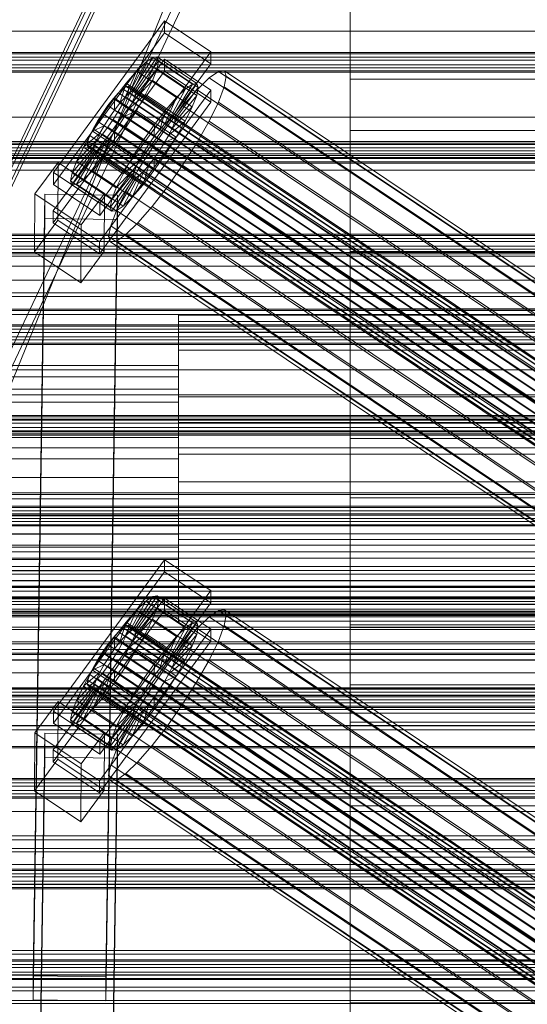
# Model space of a CAD drawing. Header units: millimetres. Extents: x -4738 to 65662, y -68080 to 6847.
# Tile 375 of 656: x -382 to -256, y -32883 to -32639. Entities that reach past the tile are written whole.
import ezdxf

# ---------------------------------------------------------------- set-up
doc = ezdxf.new("R2010")
doc.units = ezdxf.units.MM
for name, color, linetype, lineweight in [('frontal_C01', 7, 'Continuous', 0), ('frontal_C02', 7, 'Continuous', 0), ('frontal_C03', 7, 'Continuous', 0), ('frontal_C03-dry', 7, 'Continuous', 0), ('frontal_dosificador', 7, 'Continuous', 0), ('frontal_tolva', 7, 'Continuous', 0)]:
    doc.layers.add(name, color=color, linetype=linetype, lineweight=lineweight)

msp = doc.modelspace()

# ---------------------------------------------------------------- linework, layer by layer
at = {"layer": 'frontal_C01'}
for p, q in [((-300, -32939.804), (-300, -32788.819)), ((-300, -32788.819), (300, -32788.819)), ((-300, -32812.893), (-300, -32788.819)), ((300, -32812.893), (-300, -32812.893)), ((-300, -32812.893), (-300, -32963.878))]:
    msp.add_line(p, q, dxfattribs=at)
at = {"layer": 'frontal_C02'}
for p, q in [((-280.886, -32457.913), (-420.886, -32753.824)), ((-420.886, -32758.593), (-280.886, -32462.682)), ((-439.114, -32790.674), (-299.114, -32494.763)), ((-439.114, -32795.443), (-299.114, -32499.532)), ((-280.886, -32502.621), (-420.886, -32798.531)), ((-420.886, -32803.3), (-280.886, -32507.39)), ((-300, -32653.709), (-300, -32617.629)), ((-300, -32628.025), (-300, -32666.441)), ((-373.501, -32676.791), (-345.969, -32639.269)), ((-345.981, -32642.249), (-345.969, -32639.269)), ((-345.969, -32639.269), (-334.501, -32646.938)), ((-345.981, -32642.249), (-373.513, -32679.772)), ((-334.513, -32649.918), (-345.981, -32642.249)), ((-334.501, -32646.938), (-362.033, -32684.46)), ((-353.378, -32656.565), (-347.835, -32648.243)), ((-347.835, -32648.243), (-348.918, -32648.361)), ((-347.835, -32648.243), (-338.005, -32654.816)), ((-347.47, -32649.202), (-347.835, -32648.243)), ((-334.501, -32646.938), (-334.513, -32649.918)), ((-373.539, -32686.329), (-346.008, -32648.806)), ((-362.045, -32687.441), (-334.513, -32649.918)), ((-354.71, -32657.183), (-350.645, -32649.548)), ((-353.892, -32656.621), (-348.918, -32648.361)), ((-353.205, -32657.02), (-347.47, -32649.202)), ((-350.645, -32649.548), (-352.899, -32651.724)), ((-348.918, -32648.361), (-350.645, -32649.548)), ((-350.645, -32649.548), (-340.816, -32656.122)), ((-348.918, -32648.361), (-339.088, -32654.934)), ((-347.847, -32651.174), (-347.47, -32649.202)), ((-347.47, -32649.202), (-337.64, -32655.776)), ((-346.02, -32651.787), (-346.008, -32648.806)), ((-346.008, -32648.806), (-334.539, -32656.475)), ((-346.02, -32651.787), (-373.551, -32689.309)), ((-355.777, -32658.214), (-352.899, -32651.724)), ((-352.899, -32651.724), (-355.525, -32654.741)), ((-353.384, -32657.954), (-347.847, -32651.174)), ((-352.899, -32651.724), (-343.069, -32658.298)), ((-348.941, -32654.024), (-347.847, -32651.174)), ((-347.847, -32651.174), (-338.017, -32657.748)), ((-334.551, -32659.456), (-346.02, -32651.787)), ((-332.629, -32651.839), (-334.938, -32653.427)), ((-331.181, -32651.681), (-332.629, -32651.839)), ((-332.629, -32651.839), (-148.32, -32775.094)), ((-331.197, -32655.6), (-330.692, -32652.964)), ((-330.692, -32652.964), (-331.181, -32651.681)), ((-331.181, -32651.681), (-146.872, -32774.936)), ((-330.692, -32652.964), (-146.383, -32776.219)), ((-355.525, -32654.741), (-358.345, -32658.392)), ((-357.021, -32659.643), (-355.525, -32654.741)), ((-355.53, -32655.525), (-356.348, -32656.088)), ((-355.017, -32655.469), (-355.53, -32655.525)), ((-355.53, -32655.525), (-141.731, -32798.501)), ((-355.525, -32654.741), (-345.695, -32661.314)), ((-354.844, -32655.924), (-355.017, -32655.469)), ((-355.017, -32655.469), (-141.218, -32798.445)), ((-353.902, -32659.303), (-348.941, -32654.024)), ((-350.678, -32657.557), (-348.941, -32654.024)), ((-348.941, -32654.024), (-339.111, -32660.597)), ((-339.088, -32654.934), (-344.062, -32663.195)), ((-338.005, -32654.816), (-343.549, -32663.139)), ((-340.816, -32656.122), (-339.088, -32654.934)), ((-339.088, -32654.934), (-338.005, -32654.816)), ((-338.005, -32654.816), (-337.64, -32655.776)), ((-334.938, -32653.427), (-337.95, -32656.336)), ((-334.938, -32653.427), (-150.629, -32776.681)), ((-332.659, -32659.41), (-331.197, -32655.6)), ((-331.197, -32655.6), (-146.887, -32778.855)), ((-300, -32696.351), (-300, -32653.709)), ((300, -32653.709), (-300, -32653.709)), ((-334.539, -32656.475), (-362.071, -32693.998)), ((-357.415, -32657.119), (-358.659, -32658.547)), ((-356.348, -32656.088), (-357.415, -32657.119)), ((-357.415, -32657.119), (-143.617, -32800.094)), ((-356.348, -32656.088), (-142.549, -32799.063)), ((-355.777, -32658.214), (-354.71, -32657.183)), ((-355.541, -32658.208), (-355.022, -32656.858)), ((-355.022, -32656.858), (-354.844, -32655.924)), ((-355.022, -32656.858), (-141.224, -32799.833)), ((-354.844, -32655.924), (-141.045, -32798.899)), ((-354.725, -32660.977), (-350.678, -32657.557)), ((-354.71, -32657.183), (-353.892, -32656.621)), ((-344.88, -32663.757), (-354.71, -32657.183)), ((-353.384, -32657.954), (-353.902, -32659.303)), ((-353.892, -32656.621), (-353.378, -32656.565)), ((-344.062, -32663.195), (-353.892, -32656.621)), ((-353.205, -32657.02), (-353.384, -32657.954)), ((-343.554, -32664.527), (-353.384, -32657.954)), ((-343.549, -32663.139), (-353.378, -32656.565)), ((-353.378, -32656.565), (-353.205, -32657.02)), ((-343.376, -32663.593), (-353.205, -32657.02)), ((-352.938, -32661.533), (-350.678, -32657.557)), ((-350.678, -32657.557), (-340.848, -32664.131)), ((-340.816, -32656.122), (-344.88, -32663.757)), ((-338.017, -32657.748), (-343.554, -32664.527)), ((-337.64, -32655.776), (-343.376, -32663.593)), ((-343.069, -32658.298), (-340.816, -32656.122)), ((-337.95, -32656.336), (-341.461, -32660.368)), ((-338.017, -32657.748), (-339.111, -32660.597)), ((-337.64, -32655.776), (-338.017, -32657.748)), ((-337.95, -32656.336), (-153.641, -32779.59)), ((-334.539, -32656.475), (-334.551, -32659.456)), ((-362.083, -32696.978), (-334.551, -32659.456)), ((-359.995, -32660.277), (-361.332, -32662.189)), ((-358.345, -32658.392), (-361.166, -32662.429)), ((-358.659, -32658.547), (-359.995, -32660.277)), ((-146.196, -32803.252), (-359.995, -32660.277)), ((-358.659, -32658.547), (-144.861, -32801.523)), ((-358.345, -32658.392), (-358.357, -32661.373)), ((-358.357, -32661.373), (-357.021, -32659.643)), ((-348.515, -32664.966), (-358.345, -32658.392)), ((-357.434, -32661.765), (-356.363, -32659.881)), ((-357.021, -32659.643), (-355.777, -32658.214)), ((-347.191, -32666.217), (-357.021, -32659.643)), ((-356.363, -32659.881), (-355.541, -32658.208)), ((-356.363, -32659.881), (-142.565, -32802.857)), ((-345.947, -32664.788), (-355.777, -32658.214)), ((-355.541, -32658.208), (-141.742, -32801.183)), ((-353.902, -32659.303), (-354.725, -32660.977)), ((-344.073, -32665.877), (-353.902, -32659.303)), ((-343.069, -32658.298), (-345.947, -32664.788)), ((-345.695, -32661.314), (-343.069, -32658.298)), ((-341.461, -32660.368), (-345.231, -32665.249)), ((-341.461, -32660.368), (-157.152, -32783.623)), ((-334.981, -32664.133), (-332.659, -32659.41)), ((-332.659, -32659.41), (-148.35, -32782.664)), ((-361.166, -32662.429), (-363.797, -32666.577)), ((-361.332, -32662.189), (-362.578, -32664.154)), ((-361.332, -32662.189), (-147.533, -32805.165)), ((-359.693, -32663.285), (-361.166, -32662.429)), ((-361.166, -32662.429), (-351.336, -32669.003)), ((-359.693, -32663.285), (-358.357, -32661.373)), ((-358.68, -32663.73), (-357.434, -32661.765)), ((-358.357, -32661.373), (-348.527, -32667.946)), ((-357.434, -32661.765), (-143.635, -32804.74)), ((-355.796, -32662.86), (-357.042, -32664.825)), ((-354.725, -32660.977), (-355.796, -32662.86)), ((-355.796, -32662.86), (-352.938, -32661.533)), ((-345.966, -32669.434), (-355.796, -32662.86)), ((-355.569, -32665.681), (-352.938, -32661.533)), ((-344.895, -32667.551), (-354.725, -32660.977)), ((-352.938, -32661.533), (-343.108, -32668.107)), ((-348.515, -32664.966), (-345.695, -32661.314)), ((-345.695, -32661.314), (-347.191, -32666.217)), ((-339.111, -32660.597), (-344.073, -32665.877)), ((-339.111, -32660.597), (-340.848, -32664.131)), ((-360.939, -32665.25), (-363.797, -32666.577)), ((-362.578, -32664.154), (-363.648, -32666.037)), ((-362.578, -32664.154), (-148.779, -32807.129)), ((-362.01, -32667.133), (-360.939, -32665.25)), ((-360.939, -32665.25), (-359.693, -32663.285)), ((-351.109, -32671.823), (-360.939, -32665.25)), ((-360.017, -32665.642), (-358.68, -32663.73)), ((-349.863, -32669.858), (-359.693, -32663.285)), ((-358.68, -32663.73), (-144.881, -32806.705)), ((-357.042, -32664.825), (-358.378, -32666.738)), ((-357.042, -32664.825), (-355.569, -32665.681)), ((-347.212, -32671.399), (-357.042, -32664.825)), ((-351.336, -32669.003), (-348.515, -32664.966)), ((-345.231, -32665.249), (-349.002, -32670.646)), ((-348.527, -32667.946), (-348.515, -32664.966)), ((-345.947, -32664.788), (-347.191, -32666.217)), ((-344.88, -32663.757), (-345.947, -32664.788)), ((-160.922, -32788.504), (-345.231, -32665.249)), ((-340.848, -32664.131), (-344.895, -32667.551)), ((-344.062, -32663.195), (-344.88, -32663.757)), ((-344.073, -32665.877), (-343.554, -32664.527)), ((-343.549, -32663.139), (-344.062, -32663.195)), ((-343.554, -32664.527), (-343.376, -32663.593)), ((-343.376, -32663.593), (-343.549, -32663.139)), ((-340.848, -32664.131), (-343.108, -32668.107)), ((-338.003, -32669.448), (-334.981, -32664.133)), ((-334.981, -32664.133), (-150.672, -32787.387)), ((-363.797, -32666.577), (-366.057, -32670.553)), ((-362.01, -32667.133), (-366.057, -32670.553)), ((-364.471, -32667.711), (-364.989, -32669.061)), ((-363.648, -32666.037), (-364.471, -32667.711)), ((-364.471, -32667.711), (-150.672, -32810.686)), ((-363.797, -32666.577), (-353.967, -32673.151)), ((-363.648, -32666.037), (-149.85, -32809.013)), ((-362.833, -32668.807), (-362.01, -32667.133)), ((-362.596, -32668.8), (-361.352, -32667.371)), ((-352.18, -32673.707), (-362.01, -32667.133)), ((-361.352, -32667.371), (-360.017, -32665.642)), ((-361.352, -32667.371), (-147.554, -32810.347)), ((-360.017, -32665.642), (-146.218, -32808.617)), ((-358.378, -32666.738), (-359.714, -32668.467)), ((-358.39, -32669.718), (-355.569, -32665.681)), ((-358.378, -32666.738), (-358.39, -32669.718)), ((-348.548, -32673.311), (-358.378, -32666.738)), ((-355.569, -32665.681), (-345.739, -32672.254)), ((-347.191, -32666.217), (-348.527, -32667.946)), ((-345.966, -32669.434), (-344.895, -32667.551)), ((-344.895, -32667.551), (-344.073, -32665.877)), ((-300, -32666.441), (-300, -32710.552)), ((300, -32666.441), (-300, -32666.441)), ((-363.351, -32670.157), (-368.888, -32676.936)), ((-362.833, -32668.807), (-367.794, -32674.086)), ((-364.989, -32669.061), (-365.168, -32669.995)), ((-365.168, -32669.995), (-364.995, -32670.449)), ((-365.168, -32669.995), (-151.369, -32812.97)), ((-364.989, -32669.061), (-151.191, -32812.036)), ((-364.482, -32670.394), (-363.664, -32669.831)), ((-360.958, -32669.896), (-363.836, -32676.386)), ((-363.664, -32669.831), (-362.596, -32668.8)), ((-363.664, -32669.831), (-149.865, -32812.806)), ((-363.53, -32671.091), (-363.351, -32670.157)), ((-363.351, -32670.157), (-362.833, -32668.807)), ((-353.521, -32676.73), (-363.351, -32670.157)), ((-353.003, -32675.38), (-362.833, -32668.807)), ((-362.596, -32668.8), (-148.798, -32811.776)), ((-360.958, -32669.896), (-362.025, -32670.927)), ((-359.714, -32668.467), (-361.21, -32673.369)), ((-361.21, -32673.369), (-358.39, -32669.718)), ((-359.714, -32668.467), (-360.958, -32669.896)), ((-351.128, -32676.469), (-360.958, -32669.896)), ((-349.884, -32675.041), (-359.714, -32668.467)), ((-358.39, -32669.718), (-348.56, -32676.292)), ((-353.967, -32673.151), (-351.336, -32669.003)), ((-351.336, -32669.003), (-349.863, -32669.858)), ((-349.863, -32669.858), (-351.109, -32671.823)), ((-348.527, -32667.946), (-349.863, -32669.858)), ((-347.212, -32671.399), (-345.966, -32669.434)), ((-343.108, -32668.107), (-345.966, -32669.434)), ((-343.108, -32668.107), (-345.739, -32672.254)), ((-341.52, -32674.993), (-338.003, -32669.448)), ((-338.003, -32669.448), (-153.694, -32792.703)), ((-363.53, -32671.091), (-369.265, -32678.908)), ((-363.357, -32671.545), (-368.9, -32679.867)), ((-362.843, -32671.489), (-367.817, -32679.749)), ((-366.057, -32670.553), (-367.794, -32674.086)), ((-362.025, -32670.927), (-366.09, -32678.562)), ((-366.057, -32670.553), (-356.228, -32677.127)), ((-364.995, -32670.449), (-364.482, -32670.394)), ((-364.995, -32670.449), (-151.196, -32813.425)), ((-364.482, -32670.394), (-150.683, -32813.369)), ((-363.357, -32671.545), (-363.53, -32671.091)), ((-353.7, -32677.664), (-363.53, -32671.091)), ((-362.843, -32671.489), (-363.357, -32671.545)), ((-353.527, -32678.119), (-363.357, -32671.545)), ((-362.025, -32670.927), (-362.843, -32671.489)), ((-353.014, -32678.063), (-362.843, -32671.489)), ((-352.196, -32677.5), (-362.025, -32670.927)), ((-353.967, -32673.151), (-351.109, -32671.823)), ((-349.002, -32670.646), (-352.519, -32676.191)), ((-351.109, -32671.823), (-352.18, -32673.707)), ((-349.002, -32670.646), (-164.693, -32793.901)), ((-345.739, -32672.254), (-348.56, -32676.292)), ((-348.548, -32673.311), (-347.212, -32671.399)), ((-345.739, -32672.254), (-347.212, -32671.399)), ((-378.086, -32682.151), (-372.35, -32674.334)), ((-372.408, -32688.64), (-372.35, -32674.334)), ((-372.35, -32674.334), (-360.882, -32682.003)), ((-367.794, -32674.086), (-368.888, -32676.936)), ((-367.794, -32674.086), (-357.964, -32680.66)), ((-363.836, -32676.386), (-361.21, -32673.369)), ((-361.21, -32673.369), (-351.38, -32679.943)), ((-356.228, -32677.127), (-353.967, -32673.151)), ((-356.228, -32677.127), (-352.18, -32673.707)), ((-352.18, -32673.707), (-353.003, -32675.38)), ((-351.38, -32679.943), (-349.884, -32675.041)), ((-351.128, -32676.469), (-349.884, -32675.041)), ((-349.884, -32675.041), (-348.548, -32673.311)), ((-348.56, -32676.292), (-348.548, -32673.311)), ((-345.291, -32680.39), (-341.52, -32674.993)), ((-341.52, -32674.993), (-157.211, -32798.248)), ((-373.501, -32676.791), (-373.513, -32679.772)), ((-362.033, -32684.46), (-373.501, -32676.791)), ((-368.888, -32676.936), (-369.265, -32678.908)), ((-368.888, -32676.936), (-359.058, -32683.509)), ((-366.09, -32678.562), (-363.836, -32676.386)), ((-363.836, -32676.386), (-354.006, -32682.959)), ((-359.058, -32683.509), (-353.521, -32676.73)), ((-357.964, -32680.66), (-353.003, -32675.38)), ((-357.964, -32680.66), (-356.228, -32677.127)), ((-356.26, -32685.135), (-352.196, -32677.5)), ((-352.519, -32676.191), (-355.541, -32681.507)), ((-354.006, -32682.959), (-351.128, -32676.469)), ((-353.521, -32676.73), (-353.7, -32677.664)), ((-353.003, -32675.38), (-353.521, -32676.73)), ((-353.014, -32678.063), (-352.196, -32677.5)), ((-352.519, -32676.191), (-168.21, -32799.446)), ((-352.196, -32677.5), (-351.128, -32676.469)), ((-348.56, -32676.292), (-351.38, -32679.943)), ((-373.513, -32679.772), (-362.045, -32687.441)), ((-369.265, -32678.908), (-368.9, -32679.867)), ((-369.265, -32678.908), (-359.436, -32685.481)), ((-368.9, -32679.867), (-367.817, -32679.749)), ((-368.9, -32679.867), (-359.07, -32686.441)), ((-367.817, -32679.749), (-366.09, -32678.562)), ((-367.817, -32679.749), (-357.987, -32686.323)), ((-366.09, -32678.562), (-356.26, -32685.135)), ((-359.436, -32685.481), (-353.7, -32677.664)), ((-359.07, -32686.441), (-353.527, -32678.119)), ((-357.987, -32686.323), (-353.014, -32678.063)), ((-351.38, -32679.943), (-354.006, -32682.959)), ((-353.7, -32677.664), (-353.527, -32678.119)), ((-353.527, -32678.119), (-353.014, -32678.063)), ((-378.512, -32875.624), (-375.644, -32682.219)), ((-378.086, -32682.151), (-378.143, -32696.457)), ((-366.618, -32689.82), (-378.086, -32682.151)), ((-375.644, -32688.18), (-375.644, -32682.219)), ((-375.644, -32682.219), (-357.646, -32682.462)), ((-360.882, -32682.003), (-366.618, -32689.82)), ((-360.882, -32682.003), (-360.939, -32696.309)), ((-359.058, -32683.509), (-357.964, -32680.66)), ((-355.541, -32681.507), (-357.863, -32686.23)), ((-355.541, -32681.507), (-171.232, -32804.761)), ((-349.061, -32685.271), (-345.291, -32680.39)), ((-345.291, -32680.39), (-160.982, -32803.645)), ((-362.045, -32687.441), (-362.033, -32684.46)), ((-357.646, -32682.462), (-360.514, -32875.867)), ((-359.436, -32685.481), (-359.058, -32683.509)), ((-357.646, -32682.462), (-357.646, -32688.424)), ((-354.006, -32682.959), (-356.26, -32685.135)), ((-373.539, -32686.329), (-373.551, -32689.309)), ((-362.071, -32693.998), (-373.539, -32686.329)), ((-359.07, -32686.441), (-359.436, -32685.481)), ((-357.863, -32686.23), (-359.326, -32690.039)), ((-357.987, -32686.323), (-359.07, -32686.441)), ((-356.26, -32685.135), (-357.987, -32686.323)), ((-357.863, -32686.23), (-173.554, -32809.485)), ((-352.572, -32689.304), (-349.061, -32685.271)), ((-349.061, -32685.271), (-164.752, -32808.526)), ((-378.512, -32881.585), (-375.644, -32688.18)), ((-372.408, -32688.64), (-378.143, -32696.457)), ((-357.646, -32688.424), (-375.644, -32688.18)), ((-373.551, -32689.309), (-362.083, -32696.978)), ((-360.939, -32696.309), (-372.408, -32688.64)), ((-360.514, -32881.829), (-357.646, -32688.424)), ((-355.584, -32692.213), (-352.572, -32689.304)), ((-352.572, -32689.304), (-168.263, -32812.558)), ((-366.675, -32704.126), (-366.618, -32689.82)), ((-359.326, -32690.039), (-359.83, -32692.675)), ((-359.326, -32690.039), (-175.016, -32813.294)), ((-362.083, -32696.978), (-362.071, -32693.998)), ((-359.83, -32692.675), (-359.341, -32693.958)), ((-359.83, -32692.675), (-175.521, -32815.93)), ((-359.341, -32693.958), (-357.893, -32693.801)), ((-359.341, -32693.958), (-175.032, -32817.213)), ((-357.893, -32693.801), (-355.584, -32692.213)), ((-357.893, -32693.801), (-173.584, -32817.055)), ((-355.584, -32692.213), (-171.275, -32815.468)), ((-378.143, -32696.457), (-366.675, -32704.126)), ((-366.675, -32704.126), (-360.939, -32696.309)), ((-300, -32742.649), (-300, -32696.351)), ((-300, -32696.351), (300, -32696.351)), ((-300, -32710.552), (-300, -32757.351)), ((300, -32710.552), (-300, -32710.552)), ((-342.5, -32716.343), (-342.5, -32712.154)), ((-342.5, -32712.154), (-342.5, -32713.727)), ((342.5, -32712.154), (-342.5, -32712.154)), ((-342.5, -32713.727), (-342.5, -32720.822)), ((342.5, -32713.727), (-342.5, -32713.727)), ((-342.5, -32725.655), (-342.5, -32716.343)), ((342.5, -32716.343), (-342.5, -32716.343)), ((-342.5, -32720.822), (-342.5, -32732.36)), ((342.5, -32720.822), (-342.5, -32720.822)), ((-342.5, -32724.603), (-450.5, -32724.603)), ((-342.5, -32725.659), (-450.5, -32725.659)), ((-342.5, -32725.659), (-342.5, -32724.603)), ((-342.5, -32724.603), (-342.5, -32727.414)), ((-342.5, -32738.674), (-342.5, -32725.655)), ((342.5, -32725.655), (-342.5, -32725.655)), ((-342.5, -32730.42), (-342.5, -32725.659)), ((-342.5, -32727.414), (-450.5, -32727.414)), ((-342.5, -32727.414), (-342.5, -32733.663)), ((-342.5, -32730.42), (-450.5, -32730.42)), ((-342.5, -32738.163), (-342.5, -32730.42)), ((-342.5, -32732.36), (-342.5, -32746.583)), ((342.5, -32732.36), (-342.5, -32732.36)), ((-342.5, -32733.663), (-450.5, -32733.663)), ((-342.5, -32733.663), (-342.5, -32742.4)), ((-342.5, -32738.163), (-450.5, -32738.163)), ((-342.5, -32747.707), (-342.5, -32738.163)), ((-342.5, -32753.417), (-342.5, -32738.674)), ((-342.5, -32738.674), (342.5, -32738.674)), ((-450.5, -32742.4), (-342.5, -32742.4)), ((-342.5, -32742.4), (-342.5, -32752.293)), ((-300, -32789.448), (-300, -32742.649)), ((300, -32742.649), (-300, -32742.649)), ((-342.5, -32747.707), (-450.5, -32747.707)), ((-342.5, -32746.583), (-342.5, -32761.326)), ((342.5, -32746.583), (-342.5, -32746.583)), ((-342.5, -32757.6), (-342.5, -32747.707)), ((-342.5, -32752.293), (-450.5, -32752.293)), ((-342.5, -32752.293), (-342.5, -32761.837)), ((-342.5, -32767.64), (-342.5, -32753.417)), ((342.5, -32753.417), (-342.5, -32753.417)), ((-342.5, -32757.6), (-450.5, -32757.6)), ((-342.5, -32766.337), (-342.5, -32757.6)), ((-300, -32757.351), (-300, -32803.649)), ((300, -32757.351), (-300, -32757.351)), ((-342.5, -32761.837), (-450.5, -32761.837)), ((-342.5, -32761.326), (-342.5, -32774.345)), ((342.5, -32761.326), (-342.5, -32761.326)), ((-342.5, -32761.837), (-342.5, -32769.58)), ((-342.5, -32766.337), (-450.5, -32766.337)), ((-342.5, -32772.586), (-342.5, -32766.337)), ((-342.5, -32779.178), (-342.5, -32767.64)), ((342.5, -32767.64), (-342.5, -32767.64)), ((-342.5, -32769.58), (-450.5, -32769.58)), ((-342.5, -32769.58), (-342.5, -32774.341)), ((-342.5, -32772.586), (-450.5, -32772.586)), ((-342.5, -32775.397), (-342.5, -32772.586)), ((-342.5, -32774.341), (-450.5, -32774.341)), ((-373.501, -32810.181), (-345.969, -32772.659)), ((-345.981, -32775.64), (-345.969, -32772.659)), ((-345.969, -32772.659), (-334.501, -32780.328)), ((-342.5, -32774.341), (-342.5, -32775.397)), ((-342.5, -32774.345), (-342.5, -32783.657)), ((342.5, -32774.345), (-342.5, -32774.345)), ((-342.5, -32775.397), (-450.5, -32775.397)), ((-345.981, -32775.64), (-373.513, -32813.162)), ((-334.513, -32783.309), (-345.981, -32775.64)), ((-342.5, -32786.273), (-342.5, -32779.178)), ((342.5, -32779.178), (-342.5, -32779.178)), ((-373.539, -32819.719), (-346.008, -32782.197)), ((-334.501, -32780.328), (-362.033, -32817.851)), ((-353.892, -32790.011), (-348.918, -32781.751)), ((-353.378, -32789.955), (-347.835, -32781.633)), ((-348.918, -32781.751), (-350.645, -32782.939)), ((-347.835, -32781.633), (-348.918, -32781.751)), ((-348.918, -32781.751), (-339.088, -32788.325)), ((-347.835, -32781.633), (-338.005, -32788.207)), ((-347.47, -32782.593), (-347.835, -32781.633)), ((-346.02, -32785.177), (-346.008, -32782.197)), ((-346.008, -32782.197), (-334.539, -32789.866)), ((-334.501, -32780.328), (-334.513, -32783.309)), ((-362.045, -32820.831), (-334.513, -32783.309)), ((-354.71, -32790.574), (-350.645, -32782.939)), ((-353.384, -32791.344), (-347.847, -32784.565)), ((-353.205, -32790.41), (-347.47, -32782.593)), ((-350.645, -32782.939), (-352.899, -32785.115)), ((-350.645, -32782.939), (-340.816, -32789.512)), ((-348.941, -32787.414), (-347.847, -32784.565)), ((-347.847, -32784.565), (-347.47, -32782.593)), ((-347.847, -32784.565), (-338.017, -32791.138)), ((-347.47, -32782.593), (-337.64, -32789.166)), ((-342.5, -32783.657), (-342.5, -32787.846)), ((342.5, -32783.657), (-342.5, -32783.657)), ((-346.02, -32785.177), (-373.551, -32822.7)), ((-355.777, -32791.605), (-352.899, -32785.115)), ((-352.899, -32785.115), (-355.525, -32788.131)), ((-352.899, -32785.115), (-343.069, -32791.688)), ((-334.551, -32792.846), (-346.02, -32785.177)), ((-342.5, -32787.846), (-342.5, -32786.273)), ((342.5, -32786.273), (-342.5, -32786.273)), ((-334.938, -32786.817), (-337.95, -32789.726)), ((-332.629, -32785.229), (-334.938, -32786.817)), ((-334.938, -32786.817), (-150.629, -32910.072)), ((-331.181, -32785.072), (-332.629, -32785.229)), ((-332.629, -32785.229), (-148.32, -32908.484)), ((-331.197, -32788.99), (-330.692, -32786.355)), ((-330.692, -32786.355), (-331.181, -32785.072)), ((-331.181, -32785.072), (-146.872, -32908.326)), ((-330.692, -32786.355), (-146.383, -32909.609)), ((-355.525, -32788.131), (-358.345, -32791.782)), ((-356.348, -32789.478), (-357.415, -32790.509)), ((-357.021, -32793.033), (-355.525, -32788.131)), ((-355.53, -32788.916), (-356.348, -32789.478)), ((-356.348, -32789.478), (-142.549, -32932.453)), ((-355.017, -32788.86), (-355.53, -32788.916)), ((-355.53, -32788.916), (-141.731, -32931.891)), ((-355.525, -32788.131), (-345.695, -32794.705)), ((-355.022, -32790.248), (-354.844, -32789.314)), ((-354.844, -32789.314), (-355.017, -32788.86)), ((-355.017, -32788.86), (-141.218, -32931.835)), ((-354.844, -32789.314), (-141.045, -32932.29)), ((-353.902, -32792.694), (-348.941, -32787.414)), ((-350.678, -32790.947), (-348.941, -32787.414)), ((-348.941, -32787.414), (-339.111, -32793.988)), ((-340.816, -32789.512), (-344.88, -32797.147)), ((-339.088, -32788.325), (-344.062, -32796.585)), ((-338.005, -32788.207), (-343.549, -32796.529)), ((-337.64, -32789.166), (-343.376, -32796.984)), ((-343.069, -32791.688), (-340.816, -32789.512)), ((342.5, -32787.846), (-342.5, -32787.846)), ((-340.816, -32789.512), (-339.088, -32788.325)), ((-339.088, -32788.325), (-338.005, -32788.207)), ((-337.64, -32789.166), (-338.017, -32791.138)), ((-338.005, -32788.207), (-337.64, -32789.166)), ((-332.659, -32792.8), (-331.197, -32788.99)), ((-331.197, -32788.99), (-146.887, -32912.245)), ((-300, -32833.559), (-300, -32789.448)), ((300, -32789.448), (-300, -32789.448)), ((-334.539, -32789.866), (-362.071, -32827.388)), ((-358.345, -32791.782), (-361.166, -32795.82)), ((-358.659, -32791.938), (-359.995, -32793.667)), ((-357.415, -32790.509), (-358.659, -32791.938)), ((-358.659, -32791.938), (-144.861, -32934.913)), ((-358.345, -32791.782), (-358.357, -32794.763)), ((-348.515, -32798.356), (-358.345, -32791.782)), ((-357.415, -32790.509), (-143.617, -32933.484)), ((-357.021, -32793.033), (-355.777, -32791.605)), ((-356.363, -32793.272), (-355.541, -32791.598)), ((-355.777, -32791.605), (-354.71, -32790.574)), ((-345.947, -32798.178), (-355.777, -32791.605)), ((-355.541, -32791.598), (-355.022, -32790.248)), ((-355.541, -32791.598), (-141.742, -32934.573)), ((-355.022, -32790.248), (-141.224, -32933.224)), ((-354.725, -32794.367), (-350.678, -32790.947)), ((-354.71, -32790.574), (-353.892, -32790.011)), ((-344.88, -32797.147), (-354.71, -32790.574)), ((-353.384, -32791.344), (-353.902, -32792.694)), ((-353.892, -32790.011), (-353.378, -32789.955)), ((-344.062, -32796.585), (-353.892, -32790.011)), ((-353.205, -32790.41), (-353.384, -32791.344)), ((-343.554, -32797.918), (-353.384, -32791.344)), ((-343.549, -32796.529), (-353.378, -32789.955)), ((-353.378, -32789.955), (-353.205, -32790.41)), ((-343.376, -32796.984), (-353.205, -32790.41)), ((-352.938, -32794.923), (-350.678, -32790.947)), ((-350.678, -32790.947), (-340.848, -32797.521)), ((-343.069, -32791.688), (-345.947, -32798.178)), ((-345.695, -32794.705), (-343.069, -32791.688)), ((-338.017, -32791.138), (-343.554, -32797.918)), ((-337.95, -32789.726), (-341.461, -32793.759)), ((-338.017, -32791.138), (-339.111, -32793.988)), ((-337.95, -32789.726), (-153.641, -32912.981)), ((-334.539, -32789.866), (-334.551, -32792.846)), ((-362.083, -32830.369), (-334.551, -32792.846)), ((-359.995, -32793.667), (-361.332, -32795.58)), ((-146.196, -32936.643), (-359.995, -32793.667)), ((-358.357, -32794.763), (-357.021, -32793.033)), ((-357.434, -32795.155), (-356.363, -32793.272)), ((-347.191, -32799.607), (-357.021, -32793.033)), ((-356.363, -32793.272), (-142.565, -32936.247)), ((-354.725, -32794.367), (-355.796, -32796.251)), ((-353.902, -32792.694), (-354.725, -32794.367)), ((-344.895, -32800.941), (-354.725, -32794.367)), ((-344.073, -32799.267), (-353.902, -32792.694)), ((-341.461, -32793.759), (-345.231, -32798.64)), ((-339.111, -32793.988), (-344.073, -32799.267)), ((-341.461, -32793.759), (-157.152, -32917.013)), ((-339.111, -32793.988), (-340.848, -32797.521)), ((-334.981, -32797.523), (-332.659, -32792.8)), ((-332.659, -32792.8), (-148.35, -32916.055)), ((-361.166, -32795.82), (-363.797, -32799.967)), ((-361.332, -32795.58), (-362.578, -32797.544)), ((-361.332, -32795.58), (-147.533, -32938.555)), ((-359.693, -32796.675), (-361.166, -32795.82)), ((-361.166, -32795.82), (-351.336, -32802.393)), ((-360.939, -32798.64), (-359.693, -32796.675)), ((-359.693, -32796.675), (-358.357, -32794.763)), ((-349.863, -32803.249), (-359.693, -32796.675)), ((-358.68, -32797.12), (-357.434, -32795.155)), ((-358.357, -32794.763), (-348.527, -32801.337)), ((-357.434, -32795.155), (-143.635, -32938.13)), ((-355.796, -32796.251), (-357.042, -32798.216)), ((-355.796, -32796.251), (-352.938, -32794.923)), ((-345.966, -32802.824), (-355.796, -32796.251)), ((-355.569, -32799.071), (-352.938, -32794.923)), ((-352.938, -32794.923), (-343.108, -32801.497)), ((-348.515, -32798.356), (-345.695, -32794.705)), ((-345.695, -32794.705), (-347.191, -32799.607)), ((-344.062, -32796.585), (-344.88, -32797.147)), ((-343.549, -32796.529), (-344.062, -32796.585)), ((-343.376, -32796.984), (-343.549, -32796.529)), ((-360.939, -32798.64), (-363.797, -32799.967)), ((-362.578, -32797.544), (-363.648, -32799.428)), ((-362.578, -32797.544), (-148.779, -32940.52)), ((-362.01, -32800.523), (-360.939, -32798.64)), ((-361.352, -32800.762), (-360.017, -32799.032)), ((-351.109, -32805.214), (-360.939, -32798.64)), ((-360.017, -32799.032), (-358.68, -32797.12)), ((-360.017, -32799.032), (-146.218, -32942.008)), ((-358.68, -32797.12), (-144.881, -32940.095)), ((-358.39, -32803.108), (-355.569, -32799.071)), ((-357.042, -32798.216), (-358.378, -32800.128)), ((-357.042, -32798.216), (-355.569, -32799.071)), ((-347.212, -32804.789), (-357.042, -32798.216)), ((-355.569, -32799.071), (-345.739, -32805.645)), ((-351.336, -32802.393), (-348.515, -32798.356)), ((-345.231, -32798.64), (-349.002, -32804.037)), ((-348.527, -32801.337), (-348.515, -32798.356)), ((-345.947, -32798.178), (-347.191, -32799.607)), ((-344.88, -32797.147), (-345.947, -32798.178)), ((-160.922, -32921.894), (-345.231, -32798.64)), ((-340.848, -32797.521), (-344.895, -32800.941)), ((-344.895, -32800.941), (-344.073, -32799.267)), ((-344.073, -32799.267), (-343.554, -32797.918)), ((-343.554, -32797.918), (-343.376, -32796.984)), ((-340.848, -32797.521), (-343.108, -32801.497)), ((-338.003, -32802.839), (-334.981, -32797.523)), ((-334.981, -32797.523), (-150.672, -32920.778)), ((-363.797, -32799.967), (-366.057, -32803.943)), ((-362.01, -32800.523), (-366.057, -32803.943)), ((-364.471, -32801.101), (-364.989, -32802.451)), ((-363.648, -32799.428), (-364.471, -32801.101)), ((-364.471, -32801.101), (-150.672, -32944.077)), ((-363.797, -32799.967), (-353.967, -32806.541)), ((-363.648, -32799.428), (-149.85, -32942.403)), ((-362.833, -32802.197), (-362.01, -32800.523)), ((-362.596, -32802.191), (-361.352, -32800.762)), ((-352.18, -32807.097), (-362.01, -32800.523)), ((-361.352, -32800.762), (-147.554, -32943.737)), ((-358.378, -32800.128), (-359.714, -32801.857)), ((-358.378, -32800.128), (-358.39, -32803.108)), ((-348.548, -32806.701), (-358.378, -32800.128)), ((-348.527, -32801.337), (-349.863, -32803.249)), ((-347.191, -32799.607), (-348.527, -32801.337)), ((-345.966, -32802.824), (-344.895, -32800.941)), ((-343.108, -32801.497), (-345.966, -32802.824)), ((-343.108, -32801.497), (-345.739, -32805.645)), ((-363.351, -32803.547), (-368.888, -32810.326)), ((-362.833, -32802.197), (-367.794, -32807.477)), ((-366.057, -32803.943), (-367.794, -32807.477)), ((-366.057, -32803.943), (-356.228, -32810.517)), ((-364.989, -32802.451), (-365.168, -32803.385)), ((-365.168, -32803.385), (-364.995, -32803.84)), ((-365.168, -32803.385), (-151.369, -32946.361)), ((-364.995, -32803.84), (-364.482, -32803.784)), ((-364.995, -32803.84), (-151.196, -32946.815)), ((-364.989, -32802.451), (-151.191, -32945.427)), ((-364.482, -32803.784), (-363.664, -32803.221)), ((-364.482, -32803.784), (-150.683, -32946.759)), ((-360.958, -32803.286), (-363.836, -32809.776)), ((-363.664, -32803.221), (-362.596, -32802.191)), ((-363.664, -32803.221), (-149.865, -32946.197)), ((-363.53, -32804.481), (-363.351, -32803.547)), ((-363.351, -32803.547), (-362.833, -32802.197)), ((-353.521, -32810.12), (-363.351, -32803.547)), ((-353.003, -32808.771), (-362.833, -32802.197)), ((-362.596, -32802.191), (-148.798, -32945.166)), ((-360.958, -32803.286), (-362.025, -32804.317)), ((-359.714, -32801.857), (-361.21, -32806.76)), ((-361.21, -32806.76), (-358.39, -32803.108)), ((-359.714, -32801.857), (-360.958, -32803.286)), ((-351.128, -32809.86), (-360.958, -32803.286)), ((-349.884, -32808.431), (-359.714, -32801.857)), ((-358.39, -32803.108), (-348.56, -32809.682)), ((-353.967, -32806.541), (-351.336, -32802.393)), ((-349.002, -32804.037), (-352.519, -32809.582)), ((-351.336, -32802.393), (-349.863, -32803.249)), ((-349.863, -32803.249), (-351.109, -32805.214)), ((-349.002, -32804.037), (-164.693, -32927.291)), ((-347.212, -32804.789), (-345.966, -32802.824)), ((-341.52, -32808.384), (-338.003, -32802.839)), ((-338.003, -32802.839), (-153.694, -32926.093)), ((-300, -32803.649), (-300, -32846.291)), ((300, -32803.649), (-300, -32803.649)), ((-363.53, -32804.481), (-369.265, -32812.298)), ((-363.357, -32804.935), (-368.9, -32813.258)), ((-362.843, -32804.88), (-367.817, -32813.14)), ((-362.025, -32804.317), (-366.09, -32811.952)), ((-363.357, -32804.935), (-363.53, -32804.481)), ((-353.7, -32811.054), (-363.53, -32804.481)), ((-362.843, -32804.88), (-363.357, -32804.935)), ((-353.527, -32811.509), (-363.357, -32804.935)), ((-362.025, -32804.317), (-362.843, -32804.88)), ((-353.014, -32811.453), (-362.843, -32804.88)), ((-352.196, -32810.891), (-362.025, -32804.317)), ((-356.228, -32810.517), (-353.967, -32806.541)), ((-353.967, -32806.541), (-351.109, -32805.214)), ((-351.109, -32805.214), (-352.18, -32807.097)), ((-349.884, -32808.431), (-348.548, -32806.701)), ((-345.739, -32805.645), (-348.56, -32809.682)), ((-348.56, -32809.682), (-348.548, -32806.701)), ((-348.548, -32806.701), (-347.212, -32804.789)), ((-345.739, -32805.645), (-347.212, -32804.789)), ((-378.086, -32815.541), (-372.35, -32807.724)), ((-372.408, -32822.03), (-372.35, -32807.724)), ((-372.35, -32807.724), (-360.882, -32815.393)), ((-367.794, -32807.477), (-368.888, -32810.326)), ((-367.794, -32807.477), (-357.964, -32814.05)), ((-363.836, -32809.776), (-361.21, -32806.76)), ((-361.21, -32806.76), (-351.38, -32813.333)), ((-357.964, -32814.05), (-353.003, -32808.771)), ((-356.228, -32810.517), (-352.18, -32807.097)), ((-353.003, -32808.771), (-353.521, -32810.12)), ((-352.18, -32807.097), (-353.003, -32808.771)), ((-351.38, -32813.333), (-349.884, -32808.431)), ((-351.128, -32809.86), (-349.884, -32808.431)), ((-345.291, -32813.781), (-341.52, -32808.384)), ((-341.52, -32808.384), (-157.211, -32931.638)), ((-373.501, -32810.181), (-373.513, -32813.162)), ((-362.033, -32817.851), (-373.501, -32810.181)), ((-368.888, -32810.326), (-369.265, -32812.298)), ((-368.888, -32810.326), (-359.058, -32816.9)), ((-366.09, -32811.952), (-363.836, -32809.776)), ((-363.836, -32809.776), (-354.006, -32816.35)), ((-359.436, -32818.872), (-353.7, -32811.054)), ((-359.07, -32819.831), (-353.527, -32811.509)), ((-359.058, -32816.9), (-353.521, -32810.12)), ((-357.987, -32819.713), (-353.014, -32811.453)), ((-357.964, -32814.05), (-356.228, -32810.517)), ((-356.26, -32818.526), (-352.196, -32810.891)), ((-352.519, -32809.582), (-355.541, -32814.897)), ((-354.006, -32816.35), (-351.128, -32809.86)), ((-353.521, -32810.12), (-353.7, -32811.054)), ((-353.7, -32811.054), (-353.527, -32811.509)), ((-353.527, -32811.509), (-353.014, -32811.453)), ((-353.014, -32811.453), (-352.196, -32810.891)), ((-352.519, -32809.582), (-168.21, -32932.836)), ((-352.196, -32810.891), (-351.128, -32809.86)), ((-348.56, -32809.682), (-351.38, -32813.333)), ((-373.513, -32813.162), (-362.045, -32820.831)), ((-369.265, -32812.298), (-368.9, -32813.258)), ((-369.265, -32812.298), (-359.436, -32818.872)), ((-368.9, -32813.258), (-367.817, -32813.14)), ((-368.9, -32813.258), (-359.07, -32819.831)), ((-367.817, -32813.14), (-366.09, -32811.952)), ((-367.817, -32813.14), (-357.987, -32819.713)), ((-366.09, -32811.952), (-356.26, -32818.526)), ((-351.38, -32813.333), (-354.006, -32816.35)), ((-349.061, -32818.662), (-345.291, -32813.781)), ((-345.291, -32813.781), (-160.982, -32937.035)), ((-378.512, -33009.014), (-375.644, -32815.609)), ((-378.086, -32815.541), (-378.143, -32829.848)), ((-366.618, -32823.21), (-378.086, -32815.541)), ((-375.644, -32821.571), (-375.644, -32815.609)), ((-375.644, -32815.609), (-357.646, -32815.853)), ((-360.882, -32815.393), (-366.618, -32823.21)), ((-360.882, -32815.393), (-360.939, -32829.7)), ((-357.646, -32815.853), (-360.514, -33009.258)), ((-359.058, -32816.9), (-357.964, -32814.05)), ((-355.541, -32814.897), (-357.863, -32819.62)), ((-357.646, -32815.853), (-357.646, -32821.814)), ((-354.006, -32816.35), (-356.26, -32818.526)), ((-355.541, -32814.897), (-171.232, -32938.152)), ((-362.045, -32820.831), (-362.033, -32817.851)), ((-359.436, -32818.872), (-359.058, -32816.9)), ((-359.07, -32819.831), (-359.436, -32818.872)), ((-356.26, -32818.526), (-357.987, -32819.713)), ((-352.572, -32822.694), (-349.061, -32818.662)), ((-349.061, -32818.662), (-164.752, -32941.916)), ((-373.539, -32819.719), (-373.551, -32822.7)), ((-362.071, -32827.388), (-373.539, -32819.719)), ((-357.863, -32819.62), (-359.326, -32823.43)), ((-357.987, -32819.713), (-359.07, -32819.831)), ((-357.863, -32819.62), (-173.554, -32942.875)), ((-378.512, -33014.976), (-375.644, -32821.571)), ((-372.408, -32822.03), (-378.143, -32829.848)), ((-357.646, -32821.814), (-375.644, -32821.571)), ((-373.551, -32822.7), (-362.083, -32830.369)), ((-360.939, -32829.7), (-372.408, -32822.03)), ((-366.675, -32837.517), (-366.618, -32823.21)), ((-360.514, -33015.219), (-357.646, -32821.814)), ((-359.326, -32823.43), (-359.83, -32826.066)), ((-359.326, -32823.43), (-175.016, -32946.684)), ((-355.584, -32825.603), (-352.572, -32822.694)), ((-352.572, -32822.694), (-168.263, -32945.949)), ((-359.83, -32826.066), (-359.341, -32827.349)), ((-359.83, -32826.066), (-175.521, -32949.32)), ((-357.893, -32827.191), (-355.584, -32825.603)), ((-355.584, -32825.603), (-171.275, -32948.858)), ((-362.083, -32830.369), (-362.071, -32827.388)), ((-359.341, -32827.349), (-357.893, -32827.191)), ((-359.341, -32827.349), (-175.032, -32950.603)), ((-357.893, -32827.191), (-173.584, -32950.445)), ((-378.143, -32829.848), (-366.675, -32837.517)), ((-366.675, -32837.517), (-360.939, -32829.7)), ((-300, -32871.975), (-300, -32833.559)), ((300, -32833.559), (-300, -32833.559)), ((-300, -32846.291), (-300, -32882.371)), ((300, -32846.291), (-300, -32846.291)), ((-425, -32870.271), (425, -32870.271)), ((-300, -32902.079), (-300, -32871.975)), ((300, -32871.975), (-300, -32871.975)), ((-360.514, -32875.867), (-378.512, -32875.624)), ((-378.512, -32875.624), (-378.512, -32881.585)), ((-360.514, -32881.829), (-360.514, -32875.867)), ((425, -32881.725), (-425, -32881.725)), ((-378.512, -32881.585), (-360.514, -32881.829)), ((-300, -32882.371), (-300, -32909.43)), ((300, -32882.371), (-300, -32882.371))]:
    msp.add_line(p, q, dxfattribs=at)
at = {"layer": 'frontal_C03'}
for p, q in [((1250, -32647.152), (-1250, -32647.152)), ((1250, -32647.469), (-1250, -32647.469)), ((1250, -32648.263), (-1250, -32648.263)), ((-1250, -32649.027), (1250, -32649.027)), ((1250, -32650.15), (-1250, -32650.15)), ((1250, -32650.914), (-1250, -32650.914)), ((1250, -32651.708), (-1250, -32651.708)), ((1250, -32652.024), (-1250, -32652.024)), ((1250, -32669.61), (-1250, -32669.61)), ((1250, -32669.926), (-1250, -32669.926)), ((1250, -32670.72), (-1250, -32670.72)), ((-1250, -32671.484), (1250, -32671.484)), ((1250, -32672.607), (-1250, -32672.607)), ((1250, -32673.371), (-1250, -32673.371)), ((1250, -32674.165), (-1250, -32674.165)), ((1250, -32674.482), (-1250, -32674.482)), ((1250, -32692.067), (-1250, -32692.067)), ((1250, -32692.384), (-1250, -32692.384)), ((1250, -32693.178), (-1250, -32693.178)), ((-1250, -32693.942), (1250, -32693.942)), ((1250, -32695.065), (-1250, -32695.065)), ((1250, -32695.829), (-1250, -32695.829)), ((1250, -32696.623), (-1250, -32696.623)), ((1250, -32696.94), (-1250, -32696.94)), ((1250, -32714.525), (-1250, -32714.525)), ((1250, -32714.842), (-1250, -32714.842)), ((1250, -32715.636), (-1250, -32715.636)), ((-1250, -32716.4), (1250, -32716.4)), ((1250, -32717.523), (-1250, -32717.523)), ((1250, -32718.287), (-1250, -32718.287)), ((1250, -32719.081), (-1250, -32719.081)), ((1250, -32719.397), (-1250, -32719.397)), ((1250, -32736.983), (-1250, -32736.983)), ((1250, -32737.299), (-1250, -32737.299)), ((1250, -32738.093), (-1250, -32738.093)), ((-1250, -32738.857), (1250, -32738.857)), ((1250, -32739.98), (-1250, -32739.98)), ((1250, -32740.744), (-1250, -32740.744)), ((1250, -32741.538), (-1250, -32741.538)), ((1250, -32741.855), (-1250, -32741.855)), ((1250, -32756.118), (-1250, -32756.118)), ((1250, -32756.494), (-1250, -32756.494)), ((1250, -32759.44), (-1250, -32759.44)), ((1250, -32759.757), (-1250, -32759.757)), ((1250, -32760.551), (-1250, -32760.551)), ((-1250, -32761.315), (1250, -32761.315)), ((1250, -32761.618), (-1250, -32761.618)), ((1250, -32762.438), (-1250, -32762.438)), ((1250, -32763.202), (-1250, -32763.202)), ((1250, -32763.996), (-1250, -32763.996)), ((1250, -32764.313), (-1250, -32764.313)), ((1250, -32769.104), (-1250, -32769.104)), ((1250, -32770.709), (-1250, -32770.709)), ((1496, -32777.815), (-1496, -32777.815)), ((1496, -32777.932), (-1496, -32777.932)), ((1496, -32779.198), (-1496, -32779.198)), ((1496, -32779.534), (-1496, -32779.534)), ((1496, -32781.873), (-1496, -32781.873)), ((-1250, -32780.49), (1250, -32780.49)), ((1250, -32781.898), (-1250, -32781.898)), ((1250, -32782.214), (-1250, -32782.214)), ((1496, -32782.374), (-1496, -32782.374)), ((1250, -32782.383), (-1250, -32782.383)), ((1250, -32783.008), (-1250, -32783.008)), ((-1250, -32783.773), (1250, -32783.773)), ((-1496, -32785.431), (1496, -32785.431)), ((1496, -32786.023), (-1496, -32786.023)), ((1250, -32784.895), (-1250, -32784.895)), ((1250, -32785.66), (-1250, -32785.66)), ((1250, -32786.454), (-1250, -32786.454)), ((1250, -32786.77), (-1250, -32786.77)), ((1496, -32789.331), (-1496, -32789.331)), ((1496, -32789.923), (-1496, -32789.923)), ((1496, -32792.979), (-1496, -32792.979)), ((1496, -32793.481), (-1496, -32793.481)), ((1250, -32792.971), (-1250, -32792.971)), ((1496, -32795.82), (-1496, -32795.82)), ((1496, -32796.155), (-1496, -32796.155)), ((1250, -32794.863), (-1250, -32794.863)), ((1496, -32797.421), (-1496, -32797.421)), ((1496, -32797.539), (-1496, -32797.539)), ((1250, -32804.355), (-1250, -32804.355)), ((1250, -32804.645), (-1250, -32804.645)), ((1250, -32804.672), (-1250, -32804.672)), ((1250, -32805.466), (-1250, -32805.466)), ((-1250, -32806.23), (1250, -32806.23)), ((1250, -32806.249), (-1250, -32806.249)), ((1250, -32807.353), (-1250, -32807.353)), ((1250, -32808.117), (-1250, -32808.117)), ((1250, -32808.911), (-1250, -32808.911)), ((1250, -32809.228), (-1250, -32809.228)), ((1250, -32813.736), (-1250, -32813.736)), ((1250, -32814.808), (-1250, -32814.808)), ((1250, -32818.86), (-1250, -32818.86)), ((1250, -32819.236), (-1250, -32819.236)), ((1250, -32826.813), (-1250, -32826.813)), ((1250, -32827.13), (-1250, -32827.13)), ((1250, -32827.924), (-1250, -32827.924)), ((-1250, -32828.688), (1250, -32828.688)), ((1250, -32829.811), (-1250, -32829.811)), ((1250, -32830.575), (-1250, -32830.575)), ((1250, -32831.369), (-1250, -32831.369)), ((1250, -32831.685), (-1250, -32831.685)), ((1250, -32849.271), (-1250, -32849.271)), ((1250, -32849.587), (-1250, -32849.587)), ((1250, -32850.381), (-1250, -32850.381)), ((-1250, -32851.145), (1250, -32851.145)), ((1250, -32852.268), (-1250, -32852.268)), ((1250, -32853.033), (-1250, -32853.033)), ((1250, -32853.827), (-1250, -32853.827)), ((1250, -32854.143), (-1250, -32854.143)), ((1250, -32871.728), (-1250, -32871.728)), ((1250, -32872.045), (-1250, -32872.045)), ((1250, -32872.839), (-1250, -32872.839)), ((-1250, -32873.603), (1250, -32873.603)), ((1250, -32874.726), (-1250, -32874.726)), ((1250, -32875.49), (-1250, -32875.49)), ((1250, -32876.284), (-1250, -32876.284)), ((1250, -32876.601), (-1250, -32876.601))]:
    msp.add_line(p, q, dxfattribs=at)
at = {"layer": 'frontal_C03-dry'}
for p, q in [((-1290, -32641.875), (1290, -32641.875)), ((-1250, -32663.125), (1250, -32663.125)), ((1250, -32669.125), (-1250, -32669.125)), ((1290, -32672.25), (-1290, -32672.25)), ((1250, -32673.125), (-1250, -32673.125)), ((-1290, -32676.25), (1290, -32676.25)), ((-1250, -32697.5), (1250, -32697.5)), ((1250, -32703.5), (-1250, -32703.5)), ((1290, -32706.625), (-1290, -32706.625)), ((1250, -32707.5), (-1250, -32707.5)), ((-1290, -32710.625), (1290, -32710.625)), ((-1250, -32731.875), (1250, -32731.875)), ((1250, -32737.875), (-1250, -32737.875)), ((1290, -32741), (-1290, -32741)), ((1250, -32741.875), (-1250, -32741.875)), ((-1290, -32745), (1290, -32745)), ((-1250, -32766.25), (1250, -32766.25)), ((1250, -32772.25), (-1250, -32772.25)), ((1290, -32775.375), (-1290, -32775.375)), ((1250, -32776.25), (-1250, -32776.25)), ((-1290, -32779.375), (1290, -32779.375)), ((-1250, -32800.625), (1250, -32800.625)), ((1250, -32806.625), (-1250, -32806.625)), ((1290, -32809.75), (-1290, -32809.75)), ((1250, -32810.625), (-1250, -32810.625)), ((-1290, -32813.75), (1290, -32813.75)), ((-1250, -32835), (1250, -32835)), ((1250, -32841), (-1250, -32841)), ((1290, -32844.125), (-1290, -32844.125)), ((1250, -32845), (-1250, -32845)), ((-1290, -32848.125), (1290, -32848.125)), ((-1250, -32869.375), (1250, -32869.375)), ((1250, -32875.375), (-1250, -32875.375)), ((1290, -32878.5), (-1290, -32878.5)), ((1250, -32879.375), (-1250, -32879.375)), ((-1290, -32882.5), (1290, -32882.5))]:
    msp.add_line(p, q, dxfattribs=at)
at = {"layer": 'frontal_dosificador'}
msp.add_line((-820, -33800), (-250, -32400), dxfattribs=at)
at = {"layer": 'frontal_tolva'}
for p, q in [((-1821.5, -32700), (1821.5, -32700)), ((-1725, -32700), (1725, -32700)), ((-1821.5, -32711), (1821.5, -32711)), ((-1725, -32712), (1725, -32712)), ((-1821.5, -32842), (1821.5, -32842)), ((-1821.5, -32853), (1821.5, -32853))]:
    msp.add_line(p, q, dxfattribs=at)

doc.saveas('drawing.dxf')
